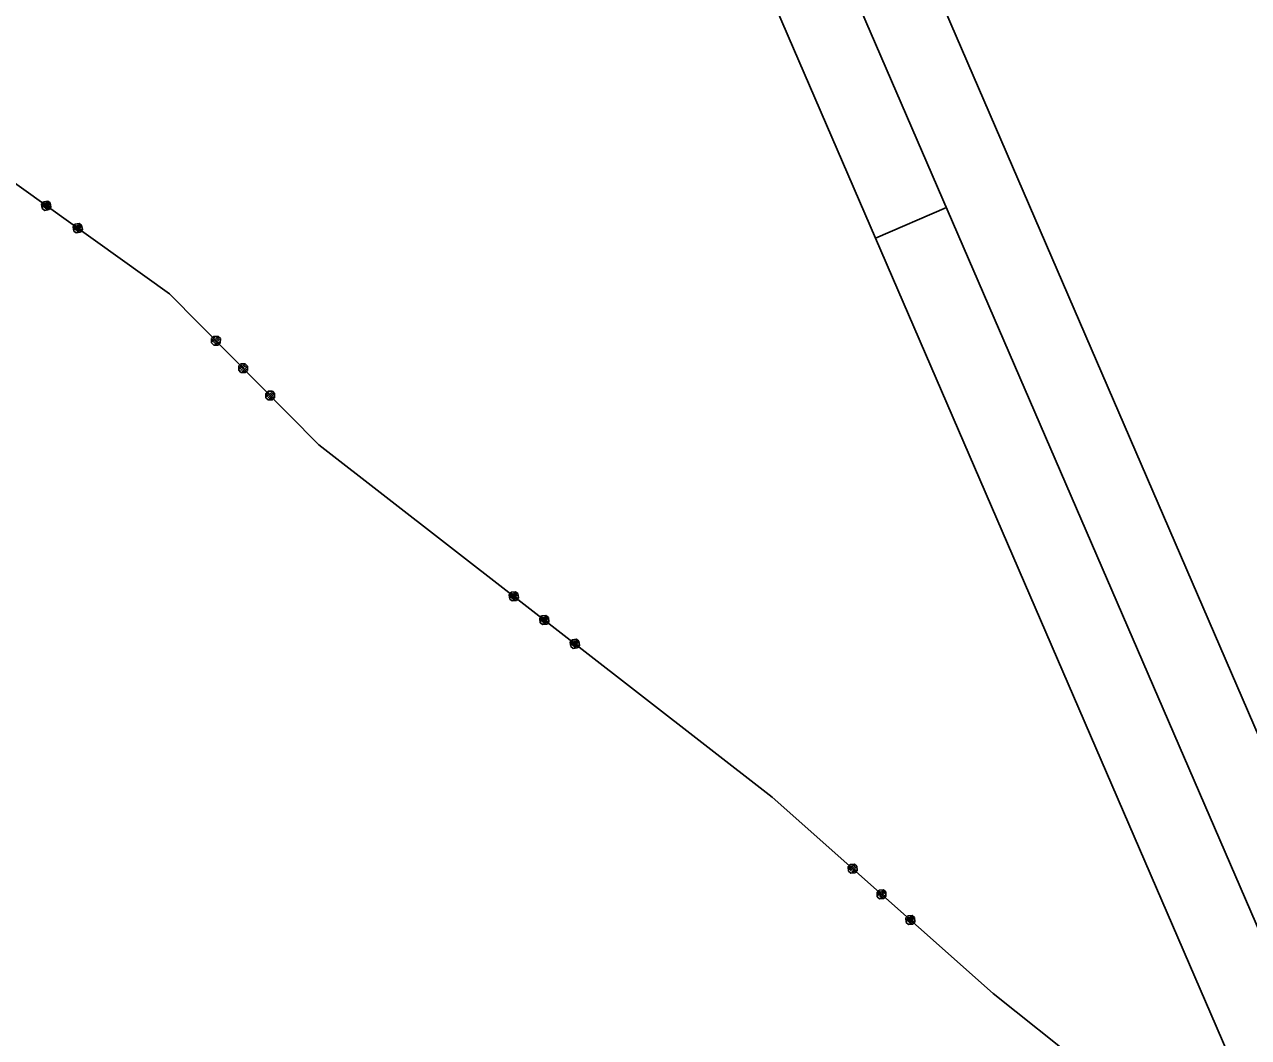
# Model space of a CAD drawing. Extents: x -866402 to -860377, y -1041908 to -1038598.
# Drawn here: x -864682.5 to -864603.2, y -1041230.9 to -1041165.3 of the extents above; entities that cross this region are included whole.
import ezdxf

# ---------------------------------------------------------------- set-up
doc = ezdxf.new("R2010")
doc.units = 0
doc.layers.add('Vrstva 1', color=7, linetype='Continuous')

msp = doc.modelspace()

# ---------------------------------------------------------------- linework, layer by layer
at = {"layer": 'Vrstva 1'}
for p, q in [((-864688.94, -1041171.41), (-864673.13, -1041182.7)), ((-864688.94, -1041171.41), (-864673.13, -1041182.7)), ((-864681.418, -1041176.903), (-864681.302, -1041176.741)), ((-864681.418, -1041176.903), (-864681.302, -1041176.741)), ((-864681.372, -1041177.182), (-864681.418, -1041176.903)), ((-864681.372, -1041177.182), (-864681.418, -1041176.903)), ((-864681.221, -1041176.799), (-864681.337, -1041176.962)), ((-864681.221, -1041176.799), (-864681.337, -1041176.962)), ((-864681.337, -1041176.962), (-864681.313, -1041177.101)), ((-864681.337, -1041176.962), (-864681.313, -1041177.101)), ((-864681.313, -1041177.101), (-864681.081, -1041176.776)), ((-864681.313, -1041177.101), (-864681.081, -1041176.776)), ((-864681.302, -1041176.741), (-864681.023, -1041176.694)), ((-864681.302, -1041176.741), (-864681.023, -1041176.694)), ((-864681, -1041176.834), (-864681.232, -1041177.159)), ((-864681, -1041176.834), (-864681.232, -1041177.159)), ((-864680.918, -1041176.892), (-864681.151, -1041177.217)), ((-864680.918, -1041176.892), (-864681.151, -1041177.217)), ((-864681.081, -1041176.776), (-864680.918, -1041176.892)), ((-864681.081, -1041176.776), (-864680.918, -1041176.892)), ((-864681.023, -1041176.694), (-864680.86, -1041176.81)), ((-864681.023, -1041176.694), (-864680.86, -1041176.81)), ((-864680.86, -1041176.81), (-864680.814, -1041177.089)), ((-864680.86, -1041176.81), (-864680.814, -1041177.089)), ((-864681.209, -1041177.299), (-864681.372, -1041177.182)), ((-864681.209, -1041177.299), (-864681.372, -1041177.182)), ((-864680.93, -1041177.252), (-864681.209, -1041177.299)), ((-864680.93, -1041177.252), (-864681.209, -1041177.299)), ((-864681.151, -1041177.217), (-864681.011, -1041177.194)), ((-864681.151, -1041177.217), (-864681.011, -1041177.194)), ((-864681.011, -1041177.194), (-864680.895, -1041177.031)), ((-864681.011, -1041177.194), (-864680.895, -1041177.031)), ((-864680.814, -1041177.089), (-864680.93, -1041177.252)), ((-864680.814, -1041177.089), (-864680.93, -1041177.252)), ((-864627.393, -1041179.101), (-864622.808, -1041177.118)), ((-864679.384, -1041178.356), (-864679.267, -1041178.194)), ((-864679.384, -1041178.356), (-864679.267, -1041178.194)), ((-864679.337, -1041178.635), (-864679.384, -1041178.356)), ((-864679.337, -1041178.635), (-864679.384, -1041178.356)), ((-864679.186, -1041178.252), (-864679.302, -1041178.414)), ((-864679.186, -1041178.252), (-864679.302, -1041178.414)), ((-864679.302, -1041178.414), (-864679.279, -1041178.554)), ((-864679.302, -1041178.414), (-864679.279, -1041178.554)), ((-864679.279, -1041178.554), (-864679.047, -1041178.228)), ((-864679.279, -1041178.554), (-864679.047, -1041178.228)), ((-864679.267, -1041178.194), (-864678.988, -1041178.147)), ((-864679.267, -1041178.194), (-864678.988, -1041178.147)), ((-864678.965, -1041178.286), (-864679.198, -1041178.612)), ((-864678.965, -1041178.286), (-864679.198, -1041178.612)), ((-864678.884, -1041178.345), (-864679.116, -1041178.67)), ((-864678.884, -1041178.345), (-864679.116, -1041178.67)), ((-864679.047, -1041178.228), (-864678.884, -1041178.345)), ((-864679.047, -1041178.228), (-864678.884, -1041178.345)), ((-864678.988, -1041178.147), (-864678.826, -1041178.263)), ((-864678.988, -1041178.147), (-864678.826, -1041178.263)), ((-864678.977, -1041178.647), (-864678.861, -1041178.484)), ((-864678.977, -1041178.647), (-864678.861, -1041178.484)), ((-864678.779, -1041178.542), (-864678.895, -1041178.705)), ((-864678.779, -1041178.542), (-864678.895, -1041178.705)), ((-864678.826, -1041178.263), (-864678.779, -1041178.542)), ((-864678.826, -1041178.263), (-864678.779, -1041178.542)), ((-864679.174, -1041178.752), (-864679.337, -1041178.635)), ((-864679.174, -1041178.752), (-864679.337, -1041178.635)), ((-864678.895, -1041178.705), (-864679.174, -1041178.752)), ((-864678.895, -1041178.705), (-864679.174, -1041178.752)), ((-864679.116, -1041178.67), (-864678.977, -1041178.647)), ((-864679.116, -1041178.67), (-864678.977, -1041178.647)), ((-864673.13, -1041182.7), (-864663.46, -1041192.48)), ((-864673.13, -1041182.7), (-864663.46, -1041192.48)), ((-864670.406, -1041185.88), (-864670.405, -1041185.598)), ((-864670.406, -1041185.88), (-864670.405, -1041185.598)), ((-864670.405, -1041185.598), (-864670.262, -1041185.457)), ((-864670.405, -1041185.598), (-864670.262, -1041185.457)), ((-864670.335, -1041185.81), (-864670.051, -1041185.529)), ((-864670.335, -1041185.81), (-864670.051, -1041185.529)), ((-864670.334, -1041185.669), (-864670.335, -1041185.81)), ((-864670.334, -1041185.669), (-864670.335, -1041185.81)), ((-864670.192, -1041185.528), (-864670.334, -1041185.669)), ((-864670.192, -1041185.528), (-864670.334, -1041185.669)), ((-864669.98, -1041185.6), (-864670.265, -1041185.881)), ((-864669.98, -1041185.6), (-864670.265, -1041185.881)), ((-864670.262, -1041185.457), (-864669.98, -1041185.459)), ((-864670.262, -1041185.457), (-864669.98, -1041185.459)), ((-864669.91, -1041185.671), (-864670.194, -1041185.952)), ((-864669.91, -1041185.671), (-864670.194, -1041185.952)), ((-864670.051, -1041185.529), (-864669.91, -1041185.671)), ((-864670.051, -1041185.529), (-864669.91, -1041185.671)), ((-864669.98, -1041185.459), (-864669.839, -1041185.601)), ((-864669.98, -1041185.459), (-864669.839, -1041185.601)), ((-864669.839, -1041185.601), (-864669.841, -1041185.884)), ((-864669.839, -1041185.601), (-864669.841, -1041185.884)), ((-864670.266, -1041186.023), (-864670.406, -1041185.88)), ((-864670.266, -1041186.023), (-864670.406, -1041185.88)), ((-864669.983, -1041186.024), (-864670.266, -1041186.023)), ((-864669.983, -1041186.024), (-864670.266, -1041186.023)), ((-864670.194, -1041185.952), (-864670.053, -1041185.953)), ((-864670.194, -1041185.952), (-864670.053, -1041185.953)), ((-864670.053, -1041185.953), (-864669.911, -1041185.813)), ((-864670.053, -1041185.953), (-864669.911, -1041185.813)), ((-864669.841, -1041185.884), (-864669.983, -1041186.024)), ((-864669.841, -1041185.884), (-864669.983, -1041186.024)), ((-864668.647, -1041187.375), (-864668.505, -1041187.235)), ((-864668.647, -1041187.375), (-864668.505, -1041187.235)), ((-864668.505, -1041187.235), (-864668.222, -1041187.236)), ((-864668.505, -1041187.235), (-864668.222, -1041187.236)), ((-864668.222, -1041187.236), (-864668.081, -1041187.379)), ((-864668.222, -1041187.236), (-864668.081, -1041187.379)), ((-864668.648, -1041187.658), (-864668.647, -1041187.375)), ((-864668.648, -1041187.658), (-864668.647, -1041187.375)), ((-864668.508, -1041187.8), (-864668.648, -1041187.658)), ((-864668.508, -1041187.8), (-864668.648, -1041187.658)), ((-864668.434, -1041187.306), (-864668.577, -1041187.446)), ((-864668.434, -1041187.306), (-864668.577, -1041187.446)), ((-864668.577, -1041187.588), (-864668.293, -1041187.307)), ((-864668.577, -1041187.588), (-864668.293, -1041187.307)), ((-864668.577, -1041187.446), (-864668.577, -1041187.588)), ((-864668.577, -1041187.446), (-864668.577, -1041187.588)), ((-864668.225, -1041187.802), (-864668.508, -1041187.8)), ((-864668.225, -1041187.802), (-864668.508, -1041187.8)), ((-864668.223, -1041187.378), (-864668.507, -1041187.659)), ((-864668.223, -1041187.378), (-864668.507, -1041187.659)), ((-864668.152, -1041187.449), (-864668.437, -1041187.73)), ((-864668.152, -1041187.449), (-864668.437, -1041187.73)), ((-864668.437, -1041187.73), (-864668.295, -1041187.731)), ((-864668.437, -1041187.73), (-864668.295, -1041187.731)), ((-864668.295, -1041187.731), (-864668.153, -1041187.59)), ((-864668.295, -1041187.731), (-864668.153, -1041187.59)), ((-864668.293, -1041187.307), (-864668.152, -1041187.449)), ((-864668.293, -1041187.307), (-864668.152, -1041187.449)), ((-864668.083, -1041187.661), (-864668.225, -1041187.802)), ((-864668.083, -1041187.661), (-864668.225, -1041187.802)), ((-864668.081, -1041187.379), (-864668.083, -1041187.661)), ((-864668.081, -1041187.379), (-864668.083, -1041187.661)), ((-864666.891, -1041189.436), (-864666.889, -1041189.153)), ((-864666.891, -1041189.436), (-864666.889, -1041189.153)), ((-864666.75, -1041189.578), (-864666.891, -1041189.436)), ((-864666.75, -1041189.578), (-864666.891, -1041189.436)), ((-864666.889, -1041189.153), (-864666.747, -1041189.012)), ((-864666.889, -1041189.153), (-864666.747, -1041189.012)), ((-864666.82, -1041189.366), (-864666.535, -1041189.084)), ((-864666.82, -1041189.366), (-864666.535, -1041189.084)), ((-864666.819, -1041189.224), (-864666.82, -1041189.366)), ((-864666.819, -1041189.224), (-864666.82, -1041189.366)), ((-864666.677, -1041189.084), (-864666.819, -1041189.224)), ((-864666.677, -1041189.084), (-864666.819, -1041189.224)), ((-864666.467, -1041189.58), (-864666.75, -1041189.578)), ((-864666.467, -1041189.58), (-864666.75, -1041189.578)), ((-864666.465, -1041189.156), (-864666.749, -1041189.437)), ((-864666.465, -1041189.156), (-864666.749, -1041189.437)), ((-864666.747, -1041189.012), (-864666.464, -1041189.014)), ((-864666.747, -1041189.012), (-864666.464, -1041189.014)), ((-864666.395, -1041189.227), (-864666.679, -1041189.508)), ((-864666.395, -1041189.227), (-864666.679, -1041189.508)), ((-864666.679, -1041189.508), (-864666.538, -1041189.509)), ((-864666.679, -1041189.508), (-864666.538, -1041189.509)), ((-864666.538, -1041189.509), (-864666.395, -1041189.368)), ((-864666.538, -1041189.509), (-864666.395, -1041189.368)), ((-864666.535, -1041189.084), (-864666.395, -1041189.227)), ((-864666.535, -1041189.084), (-864666.395, -1041189.227)), ((-864666.325, -1041189.439), (-864666.467, -1041189.58)), ((-864666.325, -1041189.439), (-864666.467, -1041189.58)), ((-864666.464, -1041189.014), (-864666.323, -1041189.156)), ((-864666.464, -1041189.014), (-864666.323, -1041189.156)), ((-864666.323, -1041189.156), (-864666.325, -1041189.439)), ((-864666.323, -1041189.156), (-864666.325, -1041189.439)), ((-864663.46, -1041192.48), (-864634.09, -1041215.31)), ((-864663.46, -1041192.48), (-864634.09, -1041215.31)), ((-864651.126, -1041202.194), (-864651.003, -1041202.036)), ((-864651.126, -1041202.194), (-864651.003, -1041202.036)), ((-864651.09, -1041202.474), (-864651.126, -1041202.194)), ((-864651.09, -1041202.474), (-864651.126, -1041202.194)), ((-864650.924, -1041202.097), (-864651.047, -1041202.255)), ((-864650.924, -1041202.097), (-864651.047, -1041202.255)), ((-864651.047, -1041202.255), (-864651.029, -1041202.395)), ((-864651.047, -1041202.255), (-864651.029, -1041202.395)), ((-864651.029, -1041202.395), (-864650.783, -1041202.08)), ((-864651.029, -1041202.395), (-864650.783, -1041202.08)), ((-864651.003, -1041202.036), (-864650.722, -1041202.001)), ((-864651.003, -1041202.036), (-864650.722, -1041202.001)), ((-864650.705, -1041202.141), (-864650.95, -1041202.457)), ((-864650.705, -1041202.141), (-864650.95, -1041202.457)), ((-864650.626, -1041202.202), (-864650.871, -1041202.518)), ((-864650.626, -1041202.202), (-864650.871, -1041202.518)), ((-864650.783, -1041202.08), (-864650.626, -1041202.202)), ((-864650.783, -1041202.08), (-864650.626, -1041202.202)), ((-864650.731, -1041202.501), (-864650.608, -1041202.343)), ((-864650.731, -1041202.501), (-864650.608, -1041202.343)), ((-864650.722, -1041202.001), (-864650.564, -1041202.123)), ((-864650.722, -1041202.001), (-864650.564, -1041202.123)), ((-864650.564, -1041202.123), (-864650.529, -1041202.404)), ((-864650.564, -1041202.123), (-864650.529, -1041202.404)), ((-864650.932, -1041202.597), (-864651.09, -1041202.474)), ((-864650.932, -1041202.597), (-864651.09, -1041202.474)), ((-864650.652, -1041202.562), (-864650.932, -1041202.597)), ((-864650.652, -1041202.562), (-864650.932, -1041202.597)), ((-864650.871, -1041202.518), (-864650.731, -1041202.501)), ((-864650.871, -1041202.518), (-864650.731, -1041202.501)), ((-864650.529, -1041202.404), (-864650.652, -1041202.562)), ((-864650.529, -1041202.404), (-864650.652, -1041202.562)), ((-864649.152, -1041203.728), (-864649.029, -1041203.57)), ((-864649.152, -1041203.728), (-864649.029, -1041203.57)), ((-864649.117, -1041204.009), (-864649.152, -1041203.728)), ((-864649.117, -1041204.009), (-864649.152, -1041203.728)), ((-864648.95, -1041203.631), (-864649.073, -1041203.789)), ((-864648.95, -1041203.631), (-864649.073, -1041203.789)), ((-864649.073, -1041203.789), (-864649.055, -1041203.93)), ((-864649.073, -1041203.789), (-864649.055, -1041203.93)), ((-864649.055, -1041203.93), (-864648.81, -1041203.614)), ((-864649.055, -1041203.93), (-864648.81, -1041203.614)), ((-864649.029, -1041203.57), (-864648.748, -1041203.535)), ((-864649.029, -1041203.57), (-864648.748, -1041203.535)), ((-864648.731, -1041203.675), (-864648.976, -1041203.991)), ((-864648.731, -1041203.675), (-864648.976, -1041203.991)), ((-864648.652, -1041203.737), (-864648.897, -1041204.052)), ((-864648.652, -1041203.737), (-864648.897, -1041204.052)), ((-864648.81, -1041203.614), (-864648.652, -1041203.737)), ((-864648.81, -1041203.614), (-864648.652, -1041203.737)), ((-864648.757, -1041204.035), (-864648.634, -1041203.877)), ((-864648.757, -1041204.035), (-864648.634, -1041203.877)), ((-864648.748, -1041203.535), (-864648.59, -1041203.658)), ((-864648.748, -1041203.535), (-864648.59, -1041203.658)), ((-864648.59, -1041203.658), (-864648.555, -1041203.938)), ((-864648.59, -1041203.658), (-864648.555, -1041203.938)), ((-864648.959, -1041204.131), (-864649.117, -1041204.009)), ((-864648.959, -1041204.131), (-864649.117, -1041204.009)), ((-864648.678, -1041204.096), (-864648.959, -1041204.131)), ((-864648.678, -1041204.096), (-864648.959, -1041204.131)), ((-864648.897, -1041204.052), (-864648.757, -1041204.035)), ((-864648.897, -1041204.052), (-864648.757, -1041204.035)), ((-864648.555, -1041203.938), (-864648.678, -1041204.096)), ((-864648.555, -1041203.938), (-864648.678, -1041204.096)), ((-864647.178, -1041205.262), (-864647.055, -1041205.104)), ((-864647.178, -1041205.262), (-864647.055, -1041205.104)), ((-864647.143, -1041205.543), (-864647.178, -1041205.262)), ((-864647.143, -1041205.543), (-864647.178, -1041205.262)), ((-864646.976, -1041205.166), (-864647.099, -1041205.324)), ((-864646.976, -1041205.166), (-864647.099, -1041205.324)), ((-864647.099, -1041205.324), (-864647.081, -1041205.464)), ((-864647.099, -1041205.324), (-864647.081, -1041205.464)), ((-864647.081, -1041205.464), (-864646.836, -1041205.148)), ((-864647.081, -1041205.464), (-864646.836, -1041205.148)), ((-864647.055, -1041205.104), (-864646.774, -1041205.069)), ((-864647.055, -1041205.104), (-864646.774, -1041205.069)), ((-864646.757, -1041205.21), (-864647.002, -1041205.525)), ((-864646.757, -1041205.21), (-864647.002, -1041205.525)), ((-864646.678, -1041205.271), (-864646.923, -1041205.587)), ((-864646.678, -1041205.271), (-864646.923, -1041205.587)), ((-864646.836, -1041205.148), (-864646.678, -1041205.271)), ((-864646.836, -1041205.148), (-864646.678, -1041205.271)), ((-864646.783, -1041205.569), (-864646.66, -1041205.411)), ((-864646.783, -1041205.569), (-864646.66, -1041205.411)), ((-864646.774, -1041205.069), (-864646.617, -1041205.192)), ((-864646.774, -1041205.069), (-864646.617, -1041205.192)), ((-864646.581, -1041205.473), (-864646.704, -1041205.63)), ((-864646.581, -1041205.473), (-864646.704, -1041205.63)), ((-864646.617, -1041205.192), (-864646.581, -1041205.473)), ((-864646.617, -1041205.192), (-864646.581, -1041205.473)), ((-864646.985, -1041205.666), (-864647.143, -1041205.543)), ((-864646.985, -1041205.666), (-864647.143, -1041205.543)), ((-864646.704, -1041205.63), (-864646.985, -1041205.666)), ((-864646.704, -1041205.63), (-864646.985, -1041205.666)), ((-864646.923, -1041205.587), (-864646.783, -1041205.569)), ((-864646.923, -1041205.587), (-864646.783, -1041205.569)), ((-864634.09, -1041215.31), (-864619.78, -1041228.01)), ((-864634.09, -1041215.31), (-864619.78, -1041228.01)), ((-864629.17, -1041219.809), (-864629.037, -1041219.66)), ((-864629.17, -1041219.809), (-864629.037, -1041219.66)), ((-864628.962, -1041219.726), (-864629.095, -1041219.876)), ((-864628.962, -1041219.726), (-864629.095, -1041219.876)), ((-864629.087, -1041220.017), (-864628.821, -1041219.718)), ((-864629.087, -1041220.017), (-864628.821, -1041219.718)), ((-864629.037, -1041219.66), (-864628.755, -1041219.643)), ((-864629.037, -1041219.66), (-864628.755, -1041219.643)), ((-864628.746, -1041219.784), (-864629.012, -1041220.083)), ((-864628.746, -1041219.784), (-864629.012, -1041220.083)), ((-864628.821, -1041219.718), (-864628.672, -1041219.85)), ((-864628.821, -1041219.718), (-864628.672, -1041219.85)), ((-864628.755, -1041219.643), (-864628.605, -1041219.776)), ((-864628.755, -1041219.643), (-864628.605, -1041219.776)), ((-864628.605, -1041219.776), (-864628.588, -1041220.058)), ((-864628.605, -1041219.776), (-864628.588, -1041220.058)), ((-864629.153, -1041220.092), (-864629.17, -1041219.809)), ((-864629.153, -1041220.092), (-864629.17, -1041219.809)), ((-864629.003, -1041220.224), (-864629.153, -1041220.092)), ((-864629.003, -1041220.224), (-864629.153, -1041220.092)), ((-864629.095, -1041219.876), (-864629.087, -1041220.017)), ((-864629.095, -1041219.876), (-864629.087, -1041220.017)), ((-864628.721, -1041220.208), (-864629.003, -1041220.224)), ((-864628.721, -1041220.208), (-864629.003, -1041220.224)), ((-864628.672, -1041219.85), (-864628.937, -1041220.15)), ((-864628.672, -1041219.85), (-864628.937, -1041220.15)), ((-864628.937, -1041220.15), (-864628.796, -1041220.141)), ((-864628.937, -1041220.15), (-864628.796, -1041220.141)), ((-864628.796, -1041220.141), (-864628.663, -1041219.992)), ((-864628.796, -1041220.141), (-864628.663, -1041219.992)), ((-864628.588, -1041220.058), (-864628.721, -1041220.208)), ((-864628.588, -1041220.058), (-864628.721, -1041220.208)), ((-864627.3, -1041221.469), (-864627.167, -1041221.319)), ((-864627.3, -1041221.469), (-864627.167, -1041221.319)), ((-864627.167, -1041221.319), (-864626.885, -1041221.302)), ((-864627.167, -1041221.319), (-864626.885, -1041221.302)), ((-864626.885, -1041221.302), (-864626.735, -1041221.435)), ((-864626.885, -1041221.302), (-864626.735, -1041221.435)), ((-864627.283, -1041221.751), (-864627.3, -1041221.469)), ((-864627.283, -1041221.751), (-864627.3, -1041221.469)), ((-864627.134, -1041221.884), (-864627.283, -1041221.751)), ((-864627.134, -1041221.884), (-864627.283, -1041221.751)), ((-864627.093, -1041221.386), (-864627.225, -1041221.535)), ((-864627.093, -1041221.386), (-864627.225, -1041221.535)), ((-864627.225, -1041221.535), (-864627.217, -1041221.676)), ((-864627.225, -1041221.535), (-864627.217, -1041221.676)), ((-864627.217, -1041221.676), (-864626.951, -1041221.377)), ((-864627.217, -1041221.676), (-864626.951, -1041221.377)), ((-864626.877, -1041221.444), (-864627.142, -1041221.743)), ((-864626.877, -1041221.444), (-864627.142, -1041221.743)), ((-864626.851, -1041221.867), (-864627.134, -1041221.884)), ((-864626.851, -1041221.867), (-864627.134, -1041221.884)), ((-864626.802, -1041221.51), (-864627.067, -1041221.809)), ((-864626.802, -1041221.51), (-864627.067, -1041221.809)), ((-864627.067, -1041221.809), (-864626.926, -1041221.801)), ((-864627.067, -1041221.809), (-864626.926, -1041221.801)), ((-864626.951, -1041221.377), (-864626.802, -1041221.51)), ((-864626.951, -1041221.377), (-864626.802, -1041221.51)), ((-864626.926, -1041221.801), (-864626.793, -1041221.651)), ((-864626.926, -1041221.801), (-864626.793, -1041221.651)), ((-864626.719, -1041221.717), (-864626.851, -1041221.867)), ((-864626.719, -1041221.717), (-864626.851, -1041221.867)), ((-864626.735, -1041221.435), (-864626.719, -1041221.717)), ((-864626.735, -1041221.435), (-864626.719, -1041221.717)), ((-864625.43, -1041223.128), (-864625.297, -1041222.979)), ((-864625.43, -1041223.128), (-864625.297, -1041222.979)), ((-864625.413, -1041223.411), (-864625.43, -1041223.128)), ((-864625.413, -1041223.411), (-864625.43, -1041223.128)), ((-864625.264, -1041223.543), (-864625.413, -1041223.411)), ((-864625.264, -1041223.543), (-864625.413, -1041223.411)), ((-864625.223, -1041223.045), (-864625.355, -1041223.195)), ((-864625.223, -1041223.045), (-864625.355, -1041223.195)), ((-864625.355, -1041223.195), (-864625.347, -1041223.336)), ((-864625.355, -1041223.195), (-864625.347, -1041223.336)), ((-864625.347, -1041223.336), (-864625.082, -1041223.037)), ((-864625.347, -1041223.336), (-864625.082, -1041223.037)), ((-864625.297, -1041222.979), (-864625.015, -1041222.962)), ((-864625.297, -1041222.979), (-864625.015, -1041222.962)), ((-864625.007, -1041223.103), (-864625.272, -1041223.402)), ((-864625.007, -1041223.103), (-864625.272, -1041223.402)), ((-864624.981, -1041223.527), (-864625.264, -1041223.543)), ((-864624.981, -1041223.527), (-864625.264, -1041223.543)), ((-864624.932, -1041223.169), (-864625.197, -1041223.469)), ((-864624.932, -1041223.169), (-864625.197, -1041223.469)), ((-864625.197, -1041223.469), (-864625.056, -1041223.46)), ((-864625.197, -1041223.469), (-864625.056, -1041223.46)), ((-864625.082, -1041223.037), (-864624.932, -1041223.169)), ((-864625.082, -1041223.037), (-864624.932, -1041223.169)), ((-864625.056, -1041223.46), (-864624.924, -1041223.311)), ((-864625.056, -1041223.46), (-864624.924, -1041223.311)), ((-864625.015, -1041222.962), (-864624.866, -1041223.095)), ((-864625.015, -1041222.962), (-864624.866, -1041223.095)), ((-864624.849, -1041223.377), (-864624.981, -1041223.527)), ((-864624.849, -1041223.377), (-864624.981, -1041223.527)), ((-864624.866, -1041223.095), (-864624.849, -1041223.377)), ((-864624.866, -1041223.095), (-864624.849, -1041223.377)), ((-864619.78, -1041228.01), (-864604.47, -1041240.2)), ((-864619.78, -1041228.01), (-864604.47, -1041240.2))]:
    msp.add_line(p, q, dxfattribs=at)
for points in [[(-865224.278, -1040522.071), (-864724.074, -1041678.518), (-864451.49, -1041560.616), (-864951.694, -1040404.169)], [(-864954.298, -1040410.743), (-864458.064, -1041558.012), (-864721.47, -1041671.944), (-865217.704, -1040524.675)], [(-865211.136, -1040527.276), (-864800.251, -1041477.223), (-864546.014, -1041367.257), (-864956.899, -1040417.31)], [(-864956.899, -1040417.31), (-864546.014, -1041367.257), (-864800.251, -1041477.223), (-865211.136, -1040527.276)]]:
    msp.add_lwpolyline(points, close=True, dxfattribs=at)

doc.saveas('drawing.dxf')
